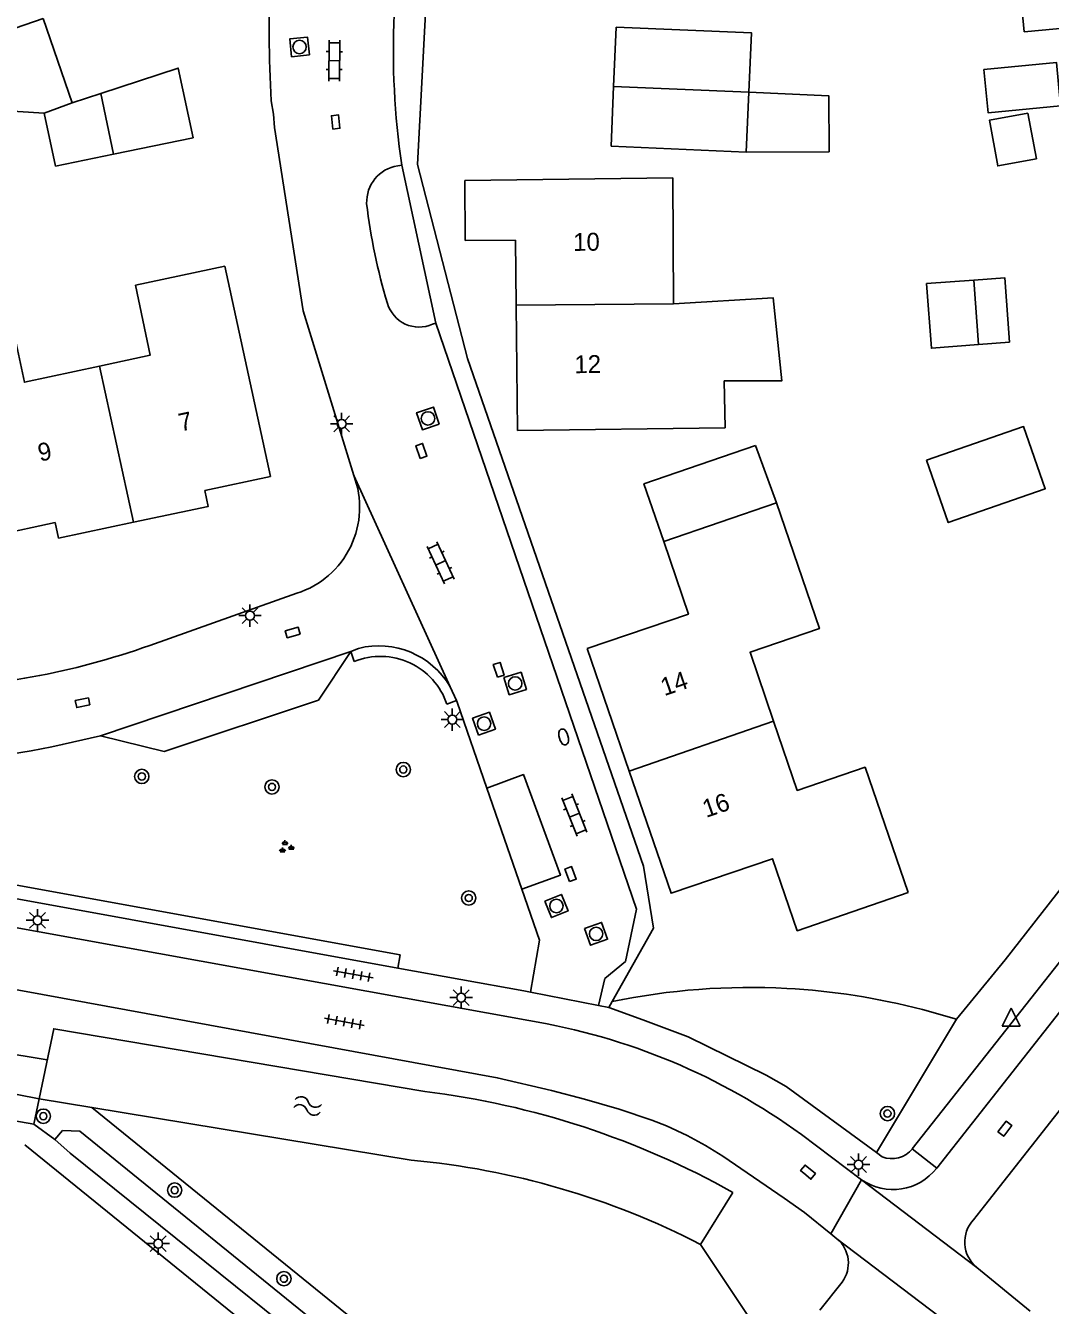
# Model space of a CAD drawing. Extents: x 131000 to 133013, y 393000 to 396501.
# Drawn here: x 131341.7 to 131398.9, y 395628 to 395699.5 of the extents above; entities that cross this region are included whole.
import ezdxf

# ---------------------------------------------------------------- set-up
doc = ezdxf.new("R2010")
doc.units = 0
for name, color, linetype in [('gg-afsc-erfafscheiding', 7, 'Continuous'), ('gg-afsc-hekwerk', 7, 'Continuous'), ('gg-anno-huisnummerreeks BGT', 7, 'Continuous'), ('gg-bbg-bijgebouw', 7, 'Continuous'), ('gg-bbg-gedigitaliseerde bebouwing', 7, 'Continuous'), ('gg-bbg-gedigitaliseerde bijgebouw', 7, 'Continuous'), ('gg-bbg-hoofdgebouw', 7, 'Continuous'), ('gg-bbg-luifel en loopbrug', 7, 'Continuous'), ('gg-bbg-tussenscheiding', 7, 'Continuous'), ('gg-knt-verharding', 7, 'Continuous'), ('gg-knt-verharding nz', 7, 'Continuous'), ('gg-kntw-bovenkant insteek waterloop', 7, 'Continuous'), ('gg-kwrk-duiker nz buis', 7, 'Continuous'), ('gt-grn-groengrens', 7, 'Continuous'), ('gt-grn-weggrens', 7, 'Continuous'), ('gt-symb-boom', 7, 'Continuous'), ('gt-symb-brandkraan', 7, 'Continuous'), ('gt-symb-groenvak', 7, 'Continuous'), ('gt-symb-klinker verharding', 7, 'Continuous'), ('gt-symb-kolk', 7, 'Continuous'), ('gt-symb-kolk center center', 7, 'Continuous'), ('gt-symb-lichtmast', 7, 'Continuous'), ('gt-symb-rioolschacht', 7, 'Continuous'), ('gt-symb-tegel verharding', 7, 'Continuous'), ('gt-symb-waterafsluiter', 7, 'Continuous'), ('gt-symb-watersymbool', 7, 'Continuous')]:
    doc.layers.add(name, color=color, linetype=linetype)

# ---------------------------------------------------------------- blocks, each defined once
blk = doc.blocks.new('gt0-KOLKCC')
at = {"layer": 'gt-symb-kolk center center'}
blk.add_lwpolyline([(-0.375, 0.2), (0.375, 0.2), (0.375, -0.2), (-0.375, -0.2)], close=True, dxfattribs=at)
blk = doc.blocks.new('gt0-WAFSL')
at = {"layer": 'gt-symb-waterafsluiter'}
for p, q in [((-0.5, -0.333), (0, 0.667)), ((0, 0.667), (0.5, -0.333)), ((0.5, -0.333), (-0.5, -0.333))]:
    blk.add_line(p, q, dxfattribs=at)
blk = doc.blocks.new('gt0-LMAST')
at = {"layer": 'gt-symb-lichtmast'}
for p, q in [((-0.182, 0.173), (-0.447, 0.438)), ((-0.005, 0.246), (-0.005, 0.621)), ((0.172, 0.173), (0.437, 0.438)), ((-0.255, -0.004), (-0.63, -0.004)), ((-0.182, -0.181), (-0.447, -0.446)), ((-0.005, -0.254), (-0.005, -0.629)), ((0.437, -0.446), (0.172, -0.181)), ((0.245, -0.004), (0.62, -0.004))]:
    blk.add_line(p, q, dxfattribs=at)
blk.add_circle((-0.005, -0.004), 0.25, dxfattribs=at)
blk = doc.blocks.new('gt0-BOOM')
at = {"layer": 'gt-symb-boom'}
for radius in [0.4, 0.2]:
    blk.add_circle((0, 0), radius, dxfattribs=at)
blk = doc.blocks.new('gt0-KOLK')
at = {"layer": 'gt-symb-kolk'}
blk.add_lwpolyline([(0, 0), (0.375, 0), (0.375, 0.4), (-0.375, 0.4), (-0.375, 0), (0, 0)], dxfattribs=at)
blk = doc.blocks.new('gt0-RS')
at = {"layer": 'gt-symb-rioolschacht'}
blk.add_lwpolyline([(-0.5, -0.5), (0.5, -0.5), (0.5, 0.5), (-0.5, 0.5)], close=True, dxfattribs=at)
blk.add_circle((0, 0), 0.375, dxfattribs=at)
blk = doc.blocks.new('gt0-BR')
at = {"layer": 'gt-symb-brandkraan'}
for centre, radius, start, end in [((-0.244, 0), 0.206, 107.56694, 252.43307), ((0.599, -2.664), 3, 106.89205, 107.56694), ((0, -0.691), 0.938, 73.10799, 106.89205), ((-0.599, -2.664), 3, 72.43309, 73.10799), ((0.244, 0), 0.206, 287.56695, 72.43309), ((0.599, 2.664), 3, 252.43307, 253.10797), ((0, 0.691), 0.938, 253.10797, 286.89206), ((-0.599, 2.664), 3, 286.89206, 287.56695)]:
    blk.add_arc(centre, radius, start, end, dxfattribs=at)
blk = doc.blocks.new('gt0-KL1')
at = {"layer": 'gt-symb-klinker verharding'}
for p, q in [((-1.15, 0.3), (1.15, 0.3)), ((-1, -0.3), (-1, 0.3)), ((-0.5, 0.3), (-0.5, 0.45)), ((0, -0.3), (0, 0.3)), ((0.5, 0.3), (0.5, 0.45)), ((1, -0.3), (1, 0.3)), ((-1.15, -0.3), (1.15, -0.3)), ((-0.5, -0.45), (-0.5, -0.3)), ((0.5, -0.45), (0.5, -0.3))]:
    blk.add_line(p, q, dxfattribs=at)
blk = doc.blocks.new('gt0-GRVAK')
at = {"layer": 'gt-symb-groenvak'}
for p, q in [((-0.11, 0.189), (-0.228, 0.24)), ((-0.182, 0.153), (0.088, 0.153)), ((-0.091, 0.211), (-0.156, 0.322)), ((-0.047, 0.214), (-0.047, 0.393)), ((-0.004, 0.211), (0.061, 0.322)), ((0.015, 0.189), (0.133, 0.24)), ((0.262, -0.052), (0.197, 0.059)), ((0.305, -0.049), (0.305, 0.13)), ((0.349, -0.052), (0.414, 0.059)), ((-0.245, -0.228), (-0.363, -0.177)), ((-0.318, -0.264), (-0.047, -0.264)), ((-0.226, -0.206), (-0.291, -0.095)), ((-0.183, -0.203), (-0.183, -0.024)), ((-0.139, -0.206), (-0.074, -0.095)), ((-0.12, -0.228), (-0.002, -0.177)), ((0.243, -0.074), (0.125, -0.023)), ((0.17, -0.11), (0.441, -0.11)), ((0.368, -0.074), (0.486, -0.023))]:
    blk.add_line(p, q, dxfattribs=at)
blk = doc.blocks.new('gt0-TEG1')
at = {"layer": 'gt-symb-tegel verharding'}
for p, q in [((-1.125, 0), (1.125, 0)), ((-0.9, -0.25), (-0.9, 0.25)), ((-0.45, -0.25), (-0.45, 0.25)), ((0, -0.25), (0, 0.25)), ((0.45, -0.25), (0.45, 0.25)), ((0.9, -0.25), (0.9, 0.25))]:
    blk.add_line(p, q, dxfattribs=at)
blk = doc.blocks.new('gt0-WA')
at = {"layer": 'gt-symb-watersymbool'}
for centre, start, end in [((-0.323, 0.022), 28.07249, 151.92751), ((0.427, 0.422), 208.07248, 331.92751), ((-0.323, -0.428), 28.07249, 151.92751), ((0.427, -0.028), 208.07248, 331.92751)]:
    blk.add_arc(centre, 0.425, start, end, dxfattribs=at)

msp = doc.modelspace()

# ---------------------------------------------------------------- linework, layer by layer
at = {"layer": 'gg-afsc-erfafscheiding'}
msp.add_line((131393.686, 395643.982), (131391.794, 395644.528), dxfattribs=at)
msp.add_lwpolyline([(131432.214, 395692.579), (131401.35, 395653.613), (131396.411, 395647.308), (131393.686, 395643.982)], dxfattribs=at)
for centre, radius, start, end in [((131382.163, 395607.772), 37.99, 86.91572, 101.72008), ((131382.175, 395607.632), 38.129, 75.38842, 86.94565)]:
    msp.add_arc(centre, radius, start, end, dxfattribs=at)
at = {"layer": 'gg-afsc-hekwerk'}
msp.add_line((131341.638, 395636.972), (131370.271, 395613.763), dxfattribs=at)
at = {"layer": 'gg-bbg-bijgebouw'}
for p, q in [((131344.281, 395695.187), (131342.657, 395699.914)), ((131374.536, 395696.111), (131374.675, 395699.431)), ((131374.395, 395692.781), (131374.536, 395696.111)), ((131345.891, 395695.718), (131344.281, 395695.187))]:
    msp.add_line(p, q, dxfattribs=at)
msp.add_lwpolyline([(131377.334, 395670.673), (131376.228, 395673.904), (131382.472, 395676.041)], dxfattribs=at)
at = {"layer": 'gg-bbg-gedigitaliseerde bebouwing'}
for p, q in [((131397.145, 395702.64), (131397.478, 395699.156)), ((131377.84, 395691.002), (131377.89, 395683.97))]:
    msp.add_line(p, q, dxfattribs=at)
for points in [[(131347.813, 395685.001), (131348.64, 395681.1), (131345.81, 395680.488)], [(131380.76, 395677.033), (131380.716, 395679.655), (131383.934, 395679.655), (131383.452, 395684.289), (131377.89, 395683.97)], [(131345.81, 395680.488), (131341.61, 395679.58), (131340.778, 395683.5)], [(131383.475, 395660.642), (131382.159, 395664.493), (131386.031, 395665.816), (131383.63, 395672.84)], [(131390.993, 395651.06), (131388.59, 395658.069), (131384.798, 395656.773), (131383.475, 395660.642)]]:
    msp.add_lwpolyline(points, dxfattribs=at)
at = {"layer": 'gg-bbg-gedigitaliseerde bijgebouw'}
for p, q in [((131346.586, 395692.322), (131345.891, 395695.718)), ((131381.94, 395692.441), (131382.091, 395695.786)), ((131374.395, 395692.781), (131381.94, 395692.441)), ((131394.658, 395685.29), (131394.929, 395681.682)), ((131394.929, 395681.682), (131396.659, 395681.812)), ((131383.63, 395672.84), (131382.472, 395676.041))]:
    msp.add_line(p, q, dxfattribs=at)
for points in [[(131342.657, 395699.914), (131335.13, 395697.31), (131335.92, 395695.04), (131342.72, 395694.62)], [(131382.091, 395695.786), (131382.24, 395699.11), (131374.675, 395699.431)], [(131395.225, 395697.065), (131395.457, 395694.638), (131399.507, 395695.025), (131399.275, 395697.452), (131395.225, 395697.065)], [(131342.72, 395694.62), (131343.35, 395691.66), (131346.586, 395692.322)], [(131397.687, 395694.62), (131398.161, 395692.067), (131396.004, 395691.667), (131395.53, 395694.22), (131397.687, 395694.62)], [(131396.659, 395681.812), (131396.388, 395685.42), (131394.658, 395685.29)]]:
    msp.add_lwpolyline(points, dxfattribs=at)
at = {"layer": 'gg-bbg-hoofdgebouw'}
for p, q in [((131366.22, 395690.85), (131377.84, 395691.002)), ((131347.813, 395685.001), (131352.82, 395686.076)), ((131369.089, 395683.88), (131369.161, 395676.888)), ((131369.161, 395676.888), (131380.76, 395677.033)), ((131339.629, 395670.951), (131343.339, 395671.745)), ((131375.402, 395657.851), (131373.052, 395664.694))]:
    msp.add_line(p, q, dxfattribs=at)
for points in [[(131408.212, 395701.196), (131402.399, 395700.64), (131402.495, 395699.635), (131397.478, 395699.156)], [(131366.22, 395690.85), (131366.247, 395687.503), (131369.052, 395687.52), (131369.089, 395683.88)], [(131351.686, 395673.532), (131355.359, 395674.318), (131352.82, 395686.076)], [(131351.686, 395673.532), (131351.879, 395672.631), (131347.71, 395671.753)], [(131347.71, 395671.753), (131343.526, 395670.871), (131343.339, 395671.745)], [(131373.052, 395664.694), (131378.718, 395666.629), (131377.334, 395670.673)], [(131390.993, 395651.06), (131384.798, 395648.935), (131383.42, 395652.952), (131377.746, 395651.024), (131375.402, 395657.851)]]:
    msp.add_lwpolyline(points, dxfattribs=at)
at = {"layer": 'gg-bbg-luifel en loopbrug'}
msp.add_line((131346.586, 395692.322), (131351.035, 395693.232), dxfattribs=at)
for points in [[(131351.035, 395693.232), (131350.207, 395697.14), (131345.891, 395695.718)], [(131381.94, 395692.441), (131386.573, 395692.463), (131386.557, 395695.592), (131382.091, 395695.786)], [(131394.929, 395681.682), (131392.297, 395681.485), (131392.026, 395685.092), (131394.658, 395685.29)], [(131392.023, 395675.219), (131397.448, 395677.102), (131398.655, 395673.625), (131393.23, 395671.742), (131392.023, 395675.219)]]:
    msp.add_lwpolyline(points, dxfattribs=at)
at = {"layer": 'gg-bbg-tussenscheiding'}
for p, q in [((131374.536, 395696.111), (131382.091, 395695.786)), ((131344.281, 395695.187), (131342.72, 395694.62)), ((131369.089, 395683.88), (131377.89, 395683.97)), ((131345.81, 395680.488), (131347.71, 395671.753)), ((131377.334, 395670.673), (131383.63, 395672.84)), ((131375.402, 395657.851), (131383.475, 395660.642))]:
    msp.add_line(p, q, dxfattribs=at)
at = {"layer": 'gg-knt-verharding'}
for p, q in [((131392.591, 395635.668), (131468.559, 395732.252)), ((131362.698, 395691.717), (131362.471, 395691.683)), ((131391.227, 395636.741), (131434.149, 395691.237)), ((131364.607, 395682.889), (131364.414, 395682.818)), ((131348.619, 395664.878), (131356.841, 395667.79)), ((131249.432, 395665.702), (131369.796, 395643.907)), ((131360.284, 395664.708), (131359.845, 395664.542)), ((131360.045, 395663.981), (131359.845, 395664.542)), ((131365.75, 395661.8), (131365.4, 395662.568)), ((131365.75, 395661.8), (131365.219, 395661.594)), ((131345.856, 395659.816), (131344.299, 395659.467)), ((131369.412, 395651.252), (131367.455, 395656.904)), ((131339.2, 395651.078), (131362.47, 395646.847)), ((131362.47, 395646.847), (131369.526, 395645.564)), ((131369.888, 395645.494), (131369.526, 395645.564)), ((131369.888, 395645.494), (131373.696, 395644.758)), ((131373.696, 395644.758), (131374.263, 395644.648)), ((131374.446, 395644.97), (131374.263, 395644.648)), ((131385.032, 395637.537), (131388.388, 395635.02)), ((131389.218, 395636.53), (131389.537, 395636.297)), ((131395.263, 395633.566), (131394.648, 395632.784)), ((131386.672, 395631.995), (131387.017, 395631.718)), ((131394.823, 395630.119), (131397.803, 395627.675)), ((131387.3, 395629.295), (131386.066, 395627.724))]:
    msp.add_line(p, q, dxfattribs=at)
for points in [[(131448.885, 395725.536), (131420.907, 395751.666), (131414.149, 395755.29), (131372.35, 395750.398), (131364.669, 395712.564), (131363.581, 395691.746), (131366.373, 395680.899), (131376.214, 395652.534), (131376.771, 395649.069), (131374.446, 395644.97)], [(131471.253, 395730.088), (131446.717, 395698.989), (131395.263, 395633.566)], [(131360.017, 395674.379), (131357.187, 395683.575), (131355.578, 395693.809), (131355.522, 395694.559), (131355.407, 395695.3)], [(131373.696, 395644.758), (131374.041, 395646.262), (131375.208, 395647.219), (131375.812, 395650.138), (131364.607, 395682.889)], [(131359.845, 395664.542), (131358.038, 395661.821), (131349.428, 395658.945), (131345.856, 395659.816)], [(131248.412, 395662.4), (131341.5, 395645.572), (131368.037, 395640.712), (131371.066, 395640.008), (131372.906, 395639.526), (131374.84, 395638.964), (131376.675, 395638.346), (131377.495, 395638.024), (131378.641, 395637.497), (131379.677, 395636.935), (131380.642, 395636.339), (131384.072, 395633.992), (131385.193, 395633.18), (131386.672, 395631.995)], [(131367.455, 395656.904), (131365.796, 395661.699), (131365.75, 395661.8)], [(131369.888, 395645.494), (131370.397, 395648.405), (131369.412, 395651.252)], [(131374.263, 395644.648), (131376.175, 395643.953), (131378.706, 395643.006), (131383.059, 395640.864), (131384.171, 395640.225), (131389.218, 395636.53)]]:
    msp.add_lwpolyline(points, dxfattribs=at)
for centre, radius, start, end in [((131417.963, 395699.163), 62.675, 170.32113, 183.53343), ((131406.18, 395698.116), 43.95, 177.37041, 188.37138), ((131362.802, 395689.641), 2.068, 99.20475, 182.19585), ((131391.853, 395693.154), 31.324, 186.5842, 197.01802), ((131363.669, 395684.505), 1.844, 196.34824, 293.81277), ((131355.304, 395672.591), 5.041, 287.74968, 20.78075), ((131334.366, 395704.838), 42.426, 271.22167, 289.62969), ((131361.415, 395660.228), 4.621, 30.42889, 104.17243), ((131361.505, 395660.344), 3.919, 18.59444, 111.87353), ((131335.01, 395698.726), 40.343, 269.93083, 283.31223), ((131364.032, 395608.715), 35.661, 53.92303, 80.69846), ((131390.076, 395637.685), 1.489, 248.78812, 320.65227), ((131390.147, 395637.563), 3.093, 235.32788, 322.20132), ((131395.987, 395631.534), 1.832, 136.95334, 230.56065), ((131385.879, 395630.357), 1.774, 323.22896, 50.09466)]:
    msp.add_arc(centre, radius, start, end, dxfattribs=at)
at = {"layer": 'gg-knt-verharding nz'}
msp.add_line((131345.856, 395659.816), (131359.845, 395664.542), dxfattribs=at)
msp.add_lwpolyline([(131367.455, 395656.904), (131369.493, 395657.657), (131371.565, 395652.034), (131369.412, 395651.252)], dxfattribs=at)
at = {"layer": 'gg-kntw-bovenkant insteek waterloop'}
for p, q in [((131342.434, 395639.539), (131345.374, 395639.055)), ((131345.374, 395639.055), (131363.231, 395636.113)), ((131379.398, 395631.403), (131381.202, 395634.309))]:
    msp.add_line(p, q, dxfattribs=at)
msp.add_lwpolyline([(131363.978, 395639.954), (131343.253, 395643.452), (131342.434, 395639.539)], dxfattribs=at)
for centre, radius, start, end in [((131358.16, 395593.103), 47.211, 60.78656, 82.92132), ((131359.178, 395592.1), 44.199, 62.77585, 84.73886)]:
    msp.add_arc(centre, radius, start, end, dxfattribs=at)
at = {"layer": 'gg-kwrk-duiker nz buis'}
msp.add_line((131337.855, 395642.558), (131342.89, 395641.718), dxfattribs=at)
at = {"layer": 'gt-grn-groengrens'}
for p, q in [((131362.698, 395691.717), (131364.607, 395682.889)), ((131389.218, 395636.53), (131393.686, 395643.982)), ((131342.434, 395639.539), (131337.457, 395640.515)), ((131342.434, 395639.539), (131342.138, 395638.125)), ((131374.633, 395615.356), (131345.374, 395639.055)), ((131342.138, 395638.125), (131343.315, 395637.264)), ((131383.787, 395624.825), (131379.398, 395631.403))]:
    msp.add_line(p, q, dxfattribs=at)
for points in [[(131259.862, 395652.963), (131284.782, 395648.229), (131298.37, 395645.764), (131342.138, 395638.125)], [(131339.334, 395651.814), (131362.604, 395647.583), (131362.47, 395646.847)], [(131373.735, 395614.186), (131344.716, 395637.729), (131343.741, 395637.775), (131343.315, 395637.264)], [(131343.315, 395637.264), (131344.166, 395636.511), (131364.258, 395620.343), (131366.572, 395618.455), (131369.806, 395615.848), (131373.057, 395613.302)]]:
    msp.add_lwpolyline(points, dxfattribs=at)
at = {"layer": 'gt-grn-weggrens'}
for p, q in [((131365.4, 395662.568), (131360.017, 395674.379)), ((131391.227, 395636.741), (131392.591, 395635.668)), ((131386.672, 395631.995), (131388.388, 395635.02)), ((131388.388, 395635.02), (131394.823, 395630.119)), ((131387.017, 395631.718), (131393.266, 395626.974))]:
    msp.add_line(p, q, dxfattribs=at)

# ---------------------------------------------------------------- block references
at = {"layer": 'gt-symb-boom'}
for p in [(131362.783, 395657.937), (131348.172, 395657.551), (131355.445, 395656.967), (131366.44, 395650.762), (131342.669, 395638.568), (131389.837, 395638.715), (131350.008, 395634.435)]:
    msp.add_blockref('gt0-BOOM', p, dxfattribs=at)
at = {"layer": 'gt-symb-boom', "rotation": 140.96448710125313}
msp.add_blockref('gt0-BOOM', (131356.113, 395629.487), dxfattribs=at)
at = {"layer": 'gt-symb-brandkraan', "rotation": 105.24507033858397}
msp.add_blockref('gt0-BR', (131371.742, 395659.761), dxfattribs=at)
at = {"layer": 'gt-symb-groenvak'}
msp.add_blockref('gt0-GRVAK', (131356.219, 395653.603), dxfattribs=at)
at = {"layer": 'gt-symb-klinker verharding'}
for p, rotation in [((131358.926, 395697.552), -90.51564809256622), ((131364.87, 395669.493), -65.22886109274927), ((131372.343, 395655.395), -68.28370953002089)]:
    msp.add_blockref('gt0-KL1', p, dxfattribs=dict(at, rotation=rotation))
at = {"layer": 'gt-symb-kolk', "rotation": -39.402241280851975}
msp.add_blockref('gt0-KOLK', (131385.271, 395635.287), dxfattribs=at)
at = {"layer": 'gt-symb-kolk center center'}
for p, rotation in [((131359.006, 395694.124), 95.79610065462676), ((131363.797, 395675.74), 108.90606099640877), ((131356.605, 395665.598), -164.51881407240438), ((131368.114, 395663.511), 107.81888891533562), ((131344.862, 395661.671), -167.93725396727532), ((131372.128, 395652.096), 110.30124998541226), ((131396.399, 395637.87), 52.92387968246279)]:
    msp.add_blockref('gt0-KOLKCC', p, dxfattribs=dict(at, rotation=rotation))
at = {"layer": 'gt-symb-lichtmast'}
for p in [(131359.342, 395677.259), (131354.221, 395666.543), (131365.528, 395660.736), (131342.349, 395649.517), (131366.022, 395645.196), (131388.225, 395635.87), (131349.092, 395631.451)]:
    msp.add_blockref('gt0-LMAST', p, dxfattribs=at)
at = {"layer": 'gt-symb-rioolschacht'}
for p, rotation in [((131356.985, 395698.315), 95.85309130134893), ((131364.162, 395677.561), 108.59797779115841), ((131369.034, 395662.748), -72.85095611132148), ((131367.296, 395660.503), 19.6846427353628), ((131371.338, 395650.314), -68.049715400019), ((131373.556, 395648.755), -70.4232744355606)]:
    msp.add_blockref('gt0-RS', p, dxfattribs=dict(at, rotation=rotation))
at = {"layer": 'gt-symb-tegel verharding'}
for p, rotation in [((131359.987, 395646.493), -10.253598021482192), ((131359.487, 395643.839), -10.253598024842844)]:
    msp.add_blockref('gt0-TEG1', p, dxfattribs=dict(at, rotation=rotation))
at = {"layer": 'gt-symb-waterafsluiter'}
msp.add_blockref('gt0-WAFSL', (131396.75, 395643.93), dxfattribs=at)
at = {"layer": 'gt-symb-watersymbool', "rotation": -10.25359802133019}
msp.add_blockref('gt0-WA', (131357.386, 395639.154), dxfattribs=at)

# ---------------------------------------------------------------- texts
at = {"layer": 'gg-anno-huisnummerreeks BGT'}
for s, rotation, p in [('10', 0.6, (131372.281, 395686.92)), ('12', 0.6, (131372.351, 395680.085)), ('7', 12.1, (131350.343, 395676.824)), ('9', 12.1, (131342.482, 395675.141)), ('14', 19, (131377.372, 395662.035)), ('16', 19, (131379.707, 395655.234))]:
    msp.add_text(s, height=1, rotation=rotation, dxfattribs=at).set_placement(p)

doc.saveas('drawing.dxf')
